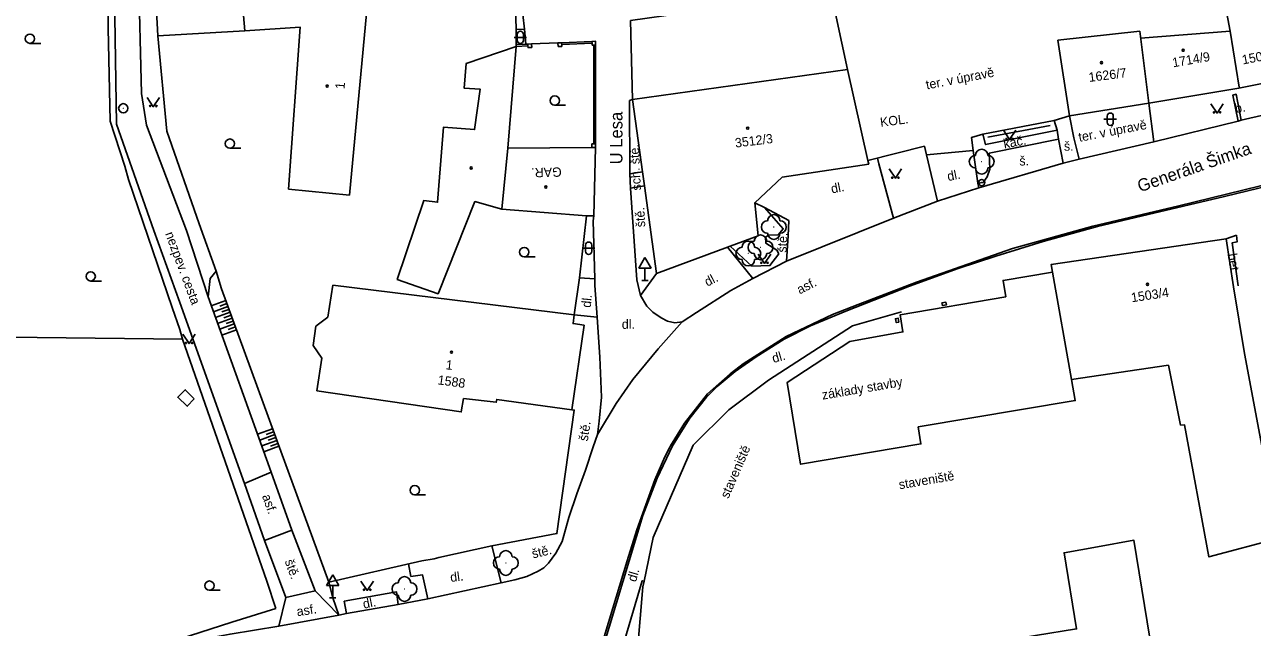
# Model space of a CAD drawing. Extents: x -584400 to -581602, y -1210894 to -1208793.
# Drawn here: x -583273.3 to -583174.3, y -1209590.5 to -1209541.9 of the extents above; entities that cross this region are included whole.
import ezdxf

# ---------------------------------------------------------------- set-up
doc = ezdxf.new("R2010")
doc.units = 0
for name, color, linetype in [('BUDOVY_MĚŘ', 7, 'Continuous'), ('BUDOVY_NEMĚŘ', 7, 'Continuous'), ('MAP_ZN_BP', 7, 'Continuous'), ('NÁZVY_ULIC_TOK_SMĚR', 7, 'Continuous'), ('OBVOD_PILÍŘE', 7, 'Continuous'), ('POMOC_POPIS', 7, 'Continuous'), ('ROZHRANÍ_PLOCH', 7, 'Continuous'), ('VÝŠKOPIS', 7, 'Continuous'), ('ZELEŇ', 7, 'Continuous'), ('ZN_BUDOV', 7, 'Continuous'), ('ZN_DOPLŇKOVÉ', 7, 'Continuous'), ('ZN_KULTUR', 7, 'Continuous'), ('Č_POPIS_ORIENT', 7, 'Continuous')]:
    doc.layers.add(name, color=color, linetype=linetype)

msp = doc.modelspace()

# ---------------------------------------------------------------- linework, layer by layer
at = {"layer": 'BUDOVY_MĚŘ'}
for points in [[(-583224.26, -1209547.99), (-583224.41, -1209541.62), (-583215.98, -1209540.43), (-583216.79, -1209536.53), (-583214.56, -1209536.07), (-583214.98, -1209534.17), (-583209.67, -1209532.8)], [(-583251.98, -1209555.22), (-583251.06, -1209542.14), (-583255.52, -1209542.45), (-583255.74, -1209539.94)], [(-583182.64, -1209548.28), (-583183.37, -1209542.48)], [(-583189.02, -1209549.29), (-583189.98, -1209543.21)], [(-583206.92, -1209545.56), (-583205.28, -1209552.89), (-583205.21, -1209553.19), (-583212.19, -1209554.25), (-583214.41, -1209556.3), (-583214.12, -1209558.97), (-583216.39, -1209559.81), (-583216.61, -1209559.89), (-583222.32, -1209562.01)], [(-583175.39, -1209547.07), (-583170.4, -1209546.07)], [(-583175.39, -1209547.07), (-583182.64, -1209548.28)], [(-583224.26, -1209547.99), (-583223.46, -1209553.8), (-583223.3, -1209554.95), (-583222.32, -1209562.01)], [(-583182.64, -1209548.28), (-583189.02, -1209549.29)], [(-583234.3, -1209551.91), (-583227.53, -1209551.84), (-583227.23, -1209551.85), (-583227.39, -1209557.37)], [(-583227.98, -1209557.35), (-583227.39, -1209557.37)], [(-583175.82, -1209563.07), (-583176.39, -1209559.21), (-583190.51, -1209561.29), (-583190.4, -1209561.9)], [(-583190.4, -1209561.9), (-583188.86, -1209570.55)], [(-583248.81, -1209565.52), (-583248.43, -1209562.94)], [(-583228.95, -1209565.34), (-583248.43, -1209562.94)], [(-583228.16, -1209566.18), (-583229.05, -1209566.05), (-583228.95, -1209565.34)], [(-583237.89, -1209572.08), (-583235.25, -1209572.39), (-583235.21, -1209572.16), (-583229.14, -1209573.01), (-583228.16, -1209566.18)], [(-583237.89, -1209572.08), (-583238.06, -1209573.16), (-583249.7, -1209571.46), (-583249.31, -1209568.82)]]:
    msp.add_lwpolyline(points, dxfattribs=at)
at = {"layer": 'BUDOVY_NEMĚŘ'}
for points in [[(-583209.67, -1209532.8), (-583206.92, -1209545.56), (-583224.26, -1209547.99)], [(-583175.35, -1209547), (-583176.09, -1209542.47), (-583176.57, -1209539.88), (-583177.57, -1209536.08), (-583176.19, -1209535.72), (-583175.64, -1209537.85), (-583172.04, -1209537.19)], [(-583251.98, -1209555.22), (-583247.08, -1209555.68), (-583245.37, -1209537.59)], [(-583183.37, -1209542.48), (-583189.98, -1209543.21)], [(-583176.09, -1209542.47), (-583183.3, -1209543.05)], [(-583234.79, -1209556.83), (-583236.97, -1209556.21), (-583239.93, -1209563.64), (-583243.23, -1209562.48), (-583241.07, -1209556.11), (-583239.98, -1209556.26), (-583239.49, -1209550.21), (-583236.99, -1209550.41), (-583236.53, -1209547.16), (-583237.82, -1209547.07), (-583237.68, -1209545.09), (-583233.63, -1209543.71), (-583234.3, -1209551.91)], [(-583234.3, -1209551.91), (-583234.79, -1209556.83), (-583227.98, -1209557.35)], [(-583188.86, -1209570.55), (-583181.05, -1209569.41), (-583180.07, -1209574.23), (-583179.77, -1209574.2), (-583177.79, -1209584.85), (-583172.12, -1209583.34), (-583174.92, -1209568.46), (-583175.82, -1209563.07)], [(-583248.81, -1209565.52), (-583249.78, -1209566.26), (-583250, -1209567.8), (-583249.31, -1209568.82)], [(-583201.68, -1209592.81), (-583188.46, -1209590.66), (-583189.47, -1209584.52), (-583186.78, -1209584.04), (-583183.84, -1209583.51), (-583181.51, -1209597.84), (-583200.24, -1209600.74)]]:
    msp.add_lwpolyline(points, dxfattribs=at)
at = {"layer": 'MAP_ZN_BP'}
for radius in [0.375, 0.0005]:
    msp.add_circle((-583265.31, -1209548.691), radius, dxfattribs=at)
at = {"layer": 'OBVOD_PILÍŘE'}
for points in [[(-583199.15, -1209564.35), (-583198.99, -1209564.32), (-583198.95, -1209564.54), (-583199.27, -1209564.59), (-583199.31, -1209564.38), (-583199.15, -1209564.35)], [(-583203.03, -1209565.81), (-583203.06, -1209565.65), (-583202.84, -1209565.62), (-583202.79, -1209565.93), (-583203, -1209565.97), (-583203.03, -1209565.81)], [(-583259.59, -1209572.11), (-583260.15, -1209572.71), (-583260.92, -1209571.98), (-583260.32, -1209571.38), (-583259.59, -1209572.11)]]:
    msp.add_lwpolyline(points, dxfattribs=at)
at = {"layer": 'ROZHRANÍ_PLOCH'}
for points in [[(-583255.54, -1209578.93), (-583260.75, -1209564.34), (-583262.86, -1209558.55), (-583265.85, -1209549.98), (-583266.05, -1209537.82), (-583265.97, -1209528.68), (-583266, -1209513), (-583266, -1209505.5), (-583265.91, -1209497.25)], [(-583253.38, -1209578.02), (-583258.48, -1209563.89), (-583260.22, -1209558.54), (-583263.44, -1209550.06), (-583263.85, -1209547.51), (-583264.08, -1209537.68), (-583264.06, -1209529.53), (-583263.58, -1209528.56)], [(-583231.59, -1209535.55), (-583232.96, -1209536.1), (-583233.64, -1209536.37), (-583232.97, -1209542.3)], [(-583232.97, -1209542.3), (-583233.63, -1209542.33)], [(-583232.97, -1209542.3), (-583232.86, -1209543.52)], [(-583196.34, -1209555.09), (-583189.53, -1209553.12), (-583188.26, -1209552.79), (-583182.23, -1209551.39), (-583175.43, -1209549.72), (-583175.86, -1209547.62), (-583175.59, -1209547.56), (-583175.18, -1209549.66), (-583171.21, -1209548.74), (-583169.86, -1209548.27), (-583168.87, -1209547.64), (-583168.77, -1209547.44)], [(-583224.26, -1209547.99), (-583224.5, -1209548.07), (-583224.47, -1209553.98), (-583223.46, -1209553.8)], [(-583182.23, -1209551.39), (-583182.64, -1209548.28)], [(-583175.43, -1209549.72), (-583175.18, -1209549.66)], [(-583190.02, -1209550.45), (-583189.92, -1209551.17), (-583189.53, -1209553.12)], [(-583189.92, -1209551.17), (-583195.5, -1209552.32), (-583195.46, -1209553.59), (-583195.67, -1209554.21), (-583196, -1209554.67), (-583196.41, -1209554.72)], [(-583188.26, -1209552.79), (-583188.67, -1209551.06)], [(-583165.72, -1209552.9), (-583165.93, -1209552.97), (-583173.75, -1209554.97), (-583180.22, -1209556.54), (-583187.14, -1209558.19), (-583193.63, -1209560), (-583201.36, -1209562.72), (-583206.08, -1209564.51), (-583208.14, -1209565.32), (-583211.88, -1209567.09), (-583215.33, -1209569.29), (-583216.4, -1209570.09), (-583218.22, -1209571.71), (-583220.07, -1209574.06), (-583221.19, -1209575.89), (-583221.28, -1209576.07)], [(-583203.21, -1209557.55), (-583204.41, -1209553.16), (-583204.52, -1209552.7)], [(-583203.21, -1209557.55), (-583199.68, -1209556.17), (-583200.57, -1209552.43)], [(-583196.34, -1209555.09), (-583196.41, -1209554.72), (-583196.81, -1209552.09)], [(-583227.76, -1209595.86), (-583223.42, -1209581.53), (-583222.26, -1209578.51), (-583221.03, -1209575.89), (-583219.65, -1209573.67), (-583218.29, -1209571.97), (-583217.43, -1209571.12), (-583215.99, -1209569.92), (-583214.28, -1209568.72), (-583212.04, -1209567.31), (-583209.92, -1209566.22), (-583207.06, -1209565.04), (-583201.94, -1209563.02), (-583198.01, -1209561.61), (-583194.97, -1209560.62), (-583191.16, -1209559.42), (-583186.78, -1209558.23), (-583182.68, -1209557.25), (-583176.54, -1209555.8), (-583169.13, -1209554), (-583165.67, -1209553.06)], [(-583224.47, -1209553.98), (-583224.43, -1209555.14)], [(-583223.3, -1209554.95), (-583224.43, -1209555.14), (-583223.92, -1209562.51), (-583223.62, -1209563.77), (-583222.32, -1209562.01)], [(-583199.68, -1209556.17), (-583196.34, -1209555.09)], [(-583211.65, -1209557.74), (-583213.61, -1209556.7), (-583214.41, -1209556.3)], [(-583227.39, -1209557.37), (-583227.42, -1209557.77), (-583227.31, -1209562.45), (-583228.54, -1209562.36)], [(-583214.56, -1209562.41), (-583211.85, -1209561.01), (-583211.7, -1209558.98), (-583211.65, -1209557.74)], [(-583211.85, -1209561.01), (-583203.21, -1209557.55)], [(-583175.57, -1209558.93), (-583176.39, -1209559.21)], [(-583175.43, -1209563), (-583175.91, -1209559.53), (-583175.51, -1209559.45), (-583175.57, -1209558.93)], [(-583214.56, -1209562.41), (-583216.61, -1209559.89)], [(-583227.12, -1209565.54), (-583227.3, -1209562.98), (-583227.31, -1209562.45)], [(-583227.08, -1209574.98), (-583225.57, -1209572.49), (-583224.23, -1209570.54), (-583222.19, -1209568.07), (-583220.26, -1209565.9), (-583219.1, -1209565.14), (-583216.32, -1209563.37), (-583214.56, -1209562.41)], [(-583223.62, -1209563.77), (-583223.11, -1209564.64), (-583222.61, -1209565.12), (-583221.96, -1209565.59), (-583221.44, -1209565.86), (-583220.84, -1209565.98), (-583220.26, -1209565.9)], [(-583228.95, -1209565.34), (-583227.12, -1209565.54), (-583226.9, -1209568.75), (-583226.77, -1209571.99), (-583226.95, -1209573.92), (-583227.08, -1209574.98)], [(-583227.08, -1209574.98), (-583227.42, -1209575.99), (-583228.05, -1209577.86), (-583228.76, -1209579.76), (-583229.39, -1209581.68), (-583229.94, -1209583.6), (-583230.43, -1209584.54), (-583231.03, -1209585.36), (-583231.41, -1209585.73), (-583231.86, -1209586.01), (-583232.78, -1209586.43), (-583233.74, -1209586.71), (-583234.85, -1209586.95), (-583235.59, -1209583.95)], [(-583228.73, -1209598.76), (-583226.46, -1209591.04), (-583224.68, -1209585.17), (-583223.91, -1209582.66), (-583222.46, -1209578.63), (-583221.65, -1209576.8), (-583221.28, -1209576.07)], [(-583251.72, -1209582.7), (-583253.94, -1209583.53), (-583255.54, -1209578.93), (-583253.38, -1209578.02)], [(-583251.72, -1209582.7), (-583253.38, -1209578.02)], [(-583252.2, -1209588.13), (-583253.94, -1209583.53)], [(-583249.83, -1209587.6), (-583251.72, -1209582.7)], [(-583242.32, -1209585.42), (-583242.12, -1209586.43), (-583241.19, -1209586.29), (-583240.77, -1209588.24), (-583243.15, -1209588.68), (-583243.28, -1209587.68), (-583247.5, -1209588.43), (-583247.32, -1209589.43), (-583247.94, -1209589.54)], [(-583234.85, -1209586.95), (-583240.77, -1209588.24)], [(-583227.19, -1209599.34), (-583223.48, -1209586.77), (-583223.31, -1209586.8)], [(-583252.2, -1209588.13), (-583252.76, -1209590.43)], [(-583252.2, -1209588.13), (-583249.83, -1209587.6)], [(-583249.83, -1209587.6), (-583247.94, -1209589.54)], [(-583243.15, -1209588.68), (-583247.32, -1209589.43)], [(-583276.79, -1209596.66), (-583276.27, -1209597.99), (-583268.5, -1209595.11), (-583259.08, -1209591.63), (-583258.64, -1209591.48), (-583258.16, -1209591.36), (-583256.7, -1209591.07), (-583252.76, -1209590.43)], [(-583247.94, -1209589.54), (-583252.76, -1209590.43)]]:
    msp.add_lwpolyline(points, dxfattribs=at)
at = {"layer": 'VÝŠKOPIS'}
for points in [[(-583257.83, -1209561.82), (-583258.32, -1209562.41), (-583258.48, -1209563.89)], [(-583257.04, -1209564.19), (-583258.22, -1209564.62)], [(-583256.87, -1209564.66), (-583258.05, -1209565.09)], [(-583256.96, -1209564.43), (-583257.54, -1209564.64)], [(-583256.7, -1209565.13), (-583257.88, -1209565.56)], [(-583256.53, -1209565.6), (-583257.71, -1209566.03)], [(-583256.79, -1209564.9), (-583257.37, -1209565.11)], [(-583256.61, -1209565.37), (-583257.2, -1209565.58)], [(-583256.36, -1209566.07), (-583257.54, -1209566.5)], [(-583256.19, -1209566.54), (-583257.37, -1209566.97)], [(-583256.44, -1209565.84), (-583257.03, -1209566.05)], [(-583256.27, -1209566.31), (-583256.86, -1209566.52)], [(-583253.27, -1209574.53), (-583254.48, -1209574.97)], [(-583253.1, -1209575), (-583254.31, -1209575.44)], [(-583252.93, -1209575.47), (-583254.14, -1209575.91)], [(-583253.19, -1209574.76), (-583253.79, -1209574.98)], [(-583253.02, -1209575.23), (-583253.62, -1209575.45)], [(-583252.76, -1209575.94), (-583253.97, -1209576.38)], [(-583252.85, -1209575.7), (-583253.45, -1209575.92)], [(-583248.75, -1209586.89), (-583248.43, -1209588.16), (-583247.94, -1209589.54)]]:
    msp.add_lwpolyline(points, dxfattribs=at)
at = {"layer": 'ZELEŇ'}
for centre in [(-583196.11, -1209552.99), (-583212.87, -1209558.26), (-583214.92, -1209560.39), (-583213.94, -1209559.9), (-583234.47, -1209585.34), (-583242.64, -1209587.44)]:
    msp.add_circle(centre, 0.0005, dxfattribs=at)
for centre, start, end in [((-583196.61, -1209552.99), 89.99999, 269.99999), ((-583196.11, -1209552.49), 0, 179.99999), ((-583195.61, -1209552.99), 270, 89.99999), ((-583196.11, -1209553.49), 179.99999, 359.99999), ((-583213.37, -1209558.26), 89.99999, 269.99999), ((-583212.87, -1209557.76), 0, 179.99999), ((-583212.37, -1209558.26), 270, 89.99999), ((-583212.87, -1209558.76), 179.99999, 359.99999), ((-583214.92, -1209559.89), 0, 179.99999), ((-583214.44, -1209559.9), 89.99999, 269.99999), ((-583213.94, -1209559.4), 0, 179.99999), ((-583213.44, -1209559.9), 270, 89.99999), ((-583215.42, -1209560.39), 89.99999, 269.99999), ((-583213.94, -1209560.4), 179.99999, 359.99999), ((-583214.42, -1209560.39), 270, 89.99999), ((-583214.92, -1209560.89), 179.99999, 359.99999), ((-583234.47, -1209584.84), 0, 179.99999), ((-583234.97, -1209585.34), 89.99999, 269.99999), ((-583233.97, -1209585.34), 270, 89.99999), ((-583242.64, -1209586.94), 0, 179.99999), ((-583234.47, -1209585.84), 179.99999, 359.99999), ((-583243.14, -1209587.44), 89.99999, 269.99999), ((-583242.14, -1209587.44), 270, 89.99999), ((-583242.64, -1209587.94), 179.99999, 359.99999)]:
    msp.add_arc(centre, 0.5, start, end, dxfattribs=at)
at = {"layer": 'ZN_BUDOV'}
for centre in [(-583179.87, -1209544.01), (-583186.45, -1209545.01), (-583248.88, -1209546.9), (-583214.97, -1209550.29), (-583237.27, -1209553.5), (-583231.25, -1209555.04), (-583182.74, -1209562.88), (-583238.85, -1209568.35)]:
    msp.add_circle(centre, 0.0875, dxfattribs=at)
at = {"layer": 'ZN_DOPLŇKOVÉ'}
for p, q in [((-583223.26, -1209560.714), (-583223.76, -1209561.58)), ((-583223.26, -1209560.714), (-583222.76, -1209561.58)), ((-583223.76, -1209561.58), (-583222.76, -1209561.58)), ((-583223.26, -1209562.58), (-583223.26, -1209561.58)), ((-583223.51, -1209562.58), (-583223.01, -1209562.58)), ((-583248.43, -1209586.294), (-583248.93, -1209587.16)), ((-583248.43, -1209586.294), (-583247.93, -1209587.16)), ((-583248.93, -1209587.16), (-583247.93, -1209587.16)), ((-583248.43, -1209588.16), (-583248.43, -1209587.16)), ((-583248.68, -1209588.16), (-583248.18, -1209588.16))]:
    msp.add_line(p, q, dxfattribs=at)
for points in [[(-583259.2, -1209558.01), (-583261.81, -1209550.54), (-583262.53, -1209542.85), (-583263.04, -1209533.23)], [(-583233.63, -1209542.33), (-583233.72, -1209539.47)], [(-583266.54, -1209542.24), (-583266.53, -1209540.93)], [(-583265.18, -1209553.35), (-583266.36, -1209549.72), (-583266.54, -1209542.24)], [(-583262.53, -1209542.85), (-583255.52, -1209542.45)], [(-583233.63, -1209543.56), (-583233.63, -1209542.33)], [(-583232.7, -1209543.51), (-583232.86, -1209543.52), (-583233.63, -1209543.56)], [(-583233.63, -1209543.71), (-583233.63, -1209543.56)], [(-583233.63, -1209543.71), (-583232.69, -1209543.65)], [(-583232.69, -1209543.65), (-583232.68, -1209543.8), (-583232.38, -1209543.78), (-583232.4, -1209543.49), (-583232.7, -1209543.51)], [(-583232.7, -1209543.51), (-583232.69, -1209543.65)], [(-583232.4, -1209543.49), (-583230.28, -1209543.42)], [(-583229.98, -1209543.41), (-583230.28, -1209543.42), (-583230.26, -1209543.72)], [(-583229.96, -1209543.71), (-583230.26, -1209543.72)], [(-583227.53, -1209543.3), (-583229.98, -1209543.41)], [(-583229.97, -1209543.56), (-583229.98, -1209543.41)], [(-583227.52, -1209543.45), (-583229.97, -1209543.56)], [(-583229.96, -1209543.71), (-583229.97, -1209543.56)], [(-583227.23, -1209543.59), (-583227.23, -1209543.29), (-583227.53, -1209543.3)], [(-583227.52, -1209543.45), (-583227.53, -1209543.3)], [(-583227.52, -1209543.59), (-583227.52, -1209543.45)], [(-583227.52, -1209543.59), (-583227.38, -1209543.59)], [(-583227.38, -1209551.55), (-583227.38, -1209543.59)], [(-583227.38, -1209543.59), (-583227.23, -1209543.59)], [(-583227.23, -1209551.55), (-583227.23, -1209543.59)], [(-583196.81, -1209552.09), (-583196.93, -1209551.04), (-583196.03, -1209550.77), (-583190.26, -1209549.67)], [(-583196.03, -1209550.77), (-583195.8, -1209551.62), (-583190.02, -1209550.45), (-583190.26, -1209549.67)], [(-583189.02, -1209549.29), (-583190.26, -1209549.67)], [(-583188.67, -1209551.06), (-583189.02, -1209549.29)], [(-583190.58, -1209550.08), (-583195.62, -1209551.01)], [(-583227.53, -1209551.55), (-583227.53, -1209551.84)], [(-583227.53, -1209551.55), (-583227.38, -1209551.55)], [(-583227.38, -1209551.55), (-583227.23, -1209551.55)], [(-583227.23, -1209551.55), (-583227.23, -1209551.85)], [(-583200.72, -1209551.74), (-583205.28, -1209552.89)], [(-583200.57, -1209552.43), (-583200.72, -1209551.74)], [(-583196.81, -1209552.09), (-583200.57, -1209552.43)], [(-583264.9, -1209554.44), (-583265.18, -1209553.35)], [(-583261.36, -1209564.76), (-583264.9, -1209554.44)], [(-583212.47, -1209560.43), (-583212.62, -1209560.14), (-583213.51, -1209559.57), (-583213.54, -1209559.08), (-583213.26, -1209558.91), (-583212.52, -1209558.89), (-583212.11, -1209558.42), (-583213.61, -1209556.7)], [(-583228.54, -1209562.36), (-583227.98, -1209557.35)], [(-583257.83, -1209561.82), (-583259.2, -1209558.01)], [(-583216.39, -1209559.81), (-583214.63, -1209561.43), (-583213.18, -1209561.37), (-583212.47, -1209560.43)], [(-583257.83, -1209561.82), (-583257.39, -1209563.24), (-583252.62, -1209576.32)], [(-583228.95, -1209565.34), (-583228.54, -1209562.36)], [(-583190.4, -1209561.9), (-583194.38, -1209562.56), (-583194.17, -1209563.88), (-583202.69, -1209565.35), (-583202.46, -1209566.72), (-583206.74, -1209567.48), (-583211.78, -1209570.79), (-583210.71, -1209577.39), (-583201.01, -1209575.74), (-583201.22, -1209574.38), (-583188.57, -1209572.25), (-583188.86, -1209570.55)], [(-583260.74, -1209566.53), (-583261.36, -1209564.76)], [(-583216.49, -1209572.99), (-583213.29, -1209570.6), (-583206.53, -1209566.22), (-583202.57, -1209565.1)], [(-583260.54, -1209567.31), (-583260.74, -1209566.53)], [(-583275.33, -1209596.16), (-583281.67, -1209567.05), (-583260.54, -1209567.31)], [(-583253.02, -1209589.01), (-583253.75, -1209586.8), (-583257.72, -1209575.38), (-583260.54, -1209567.31)], [(-583235.59, -1209583.95), (-583230.35, -1209582.97), (-583228.96, -1209573.02), (-583229.14, -1209573.01)], [(-583224.75, -1209599.14), (-583224.11, -1209595.25), (-583223.44, -1209587.27), (-583223.31, -1209586.8), (-583222.59, -1209583.28), (-583219.37, -1209575.84), (-583216.49, -1209572.99)], [(-583252.62, -1209576.32), (-583248.75, -1209586.89)], [(-583235.59, -1209583.95), (-583239.86, -1209584.9)], [(-583241.24, -1209585.18), (-583248.75, -1209586.89)], [(-583240.26, -1209585), (-583241.24, -1209585.18)], [(-583239.86, -1209584.9), (-583240.26, -1209585)], [(-583256.56, -1209590.12), (-583253.02, -1209589.01)], [(-583275.33, -1209596.16), (-583256.56, -1209590.12)]]:
    msp.add_lwpolyline(points, dxfattribs=at)
for radius in [0.25, 0.0005]:
    msp.add_circle((-583196.111, -1209554.68), radius, dxfattribs=at)
at = {"layer": 'ZN_KULTUR'}
for p, q in [((-583233.81, -1209542.97), (-583232.81, -1209542.97)), ((-583233.56, -1209543.22), (-583233.56, -1209542.72)), ((-583233.06, -1209543.22), (-583233.06, -1209542.72)), ((-583272.84, -1209543.455), (-583271.965, -1209543.455)), ((-583230.53, -1209548.445), (-583229.655, -1209548.445)), ((-583186.25, -1209549.57), (-583185.25, -1209549.57)), ((-583186, -1209549.82), (-583186, -1209549.32)), ((-583185.5, -1209549.82), (-583185.5, -1209549.32)), ((-583256.72, -1209551.915), (-583255.845, -1209551.915)), ((-583228.05, -1209560.22), (-583228.05, -1209559.72)), ((-583227.55, -1209560.22), (-583227.55, -1209559.72)), ((-583232.99, -1209560.655), (-583232.115, -1209560.655)), ((-583228.3, -1209559.97), (-583227.3, -1209559.97)), ((-583267.94, -1209562.615), (-583267.065, -1209562.615)), ((-583241.81, -1209579.855), (-583240.935, -1209579.855)), ((-583258.37, -1209587.545), (-583257.495, -1209587.545))]:
    msp.add_line(p, q, dxfattribs=at)
for points in [[(-583263.39, -1209547.81), (-583262.89, -1209548.56), (-583262.39, -1209547.81)], [(-583177.63, -1209548.32), (-583177.13, -1209549.07), (-583176.63, -1209548.32)], [(-583194.36, -1209550.46), (-583193.86, -1209551.21), (-583193.36, -1209550.46)], [(-583203.57, -1209553.58), (-583203.07, -1209554.33), (-583202.57, -1209553.58)], [(-583214.12, -1209560.45), (-583213.62, -1209561.2), (-583213.12, -1209560.45)], [(-583260.51, -1209566.91), (-583260.01, -1209567.66), (-583259.51, -1209566.91)], [(-583246.15, -1209586.8), (-583245.65, -1209587.55), (-583245.15, -1209586.8)]]:
    msp.add_lwpolyline(points, dxfattribs=at)
for centre, radius in [((-583272.84, -1209543.08), 0.375), ((-583230.53, -1209548.07), 0.375), ((-583263.14, -1209548.51), 0.05), ((-583262.64, -1209548.51), 0.05), ((-583177.38, -1209549.02), 0.05), ((-583176.88, -1209549.02), 0.05), ((-583256.72, -1209551.54), 0.375), ((-583194.11, -1209551.16), 0.05), ((-583193.61, -1209551.16), 0.05), ((-583203.32, -1209554.28), 0.05), ((-583202.82, -1209554.28), 0.05), ((-583232.99, -1209560.28), 0.375), ((-583213.87, -1209561.15), 0.05), ((-583213.37, -1209561.15), 0.05), ((-583267.94, -1209562.24), 0.375), ((-583260.26, -1209567.61), 0.05), ((-583259.76, -1209567.61), 0.05), ((-583241.81, -1209579.48), 0.375), ((-583258.37, -1209587.17), 0.375), ((-583245.9, -1209587.5), 0.05), ((-583245.4, -1209587.5), 0.05)]:
    msp.add_circle(centre, radius, dxfattribs=at)
for centre, start, end in [((-583233.31, -1209542.72), 0, 179.99999), ((-583233.31, -1209543.22), 179.99999, 359.99999), ((-583185.75, -1209549.32), 0, 179.99999), ((-583185.75, -1209549.82), 179.99999, 359.99999), ((-583227.8, -1209559.72), 0, 179.99999), ((-583227.8, -1209560.22), 179.99999, 359.99999)]:
    msp.add_arc(centre, 0.25, start, end, dxfattribs=at)

# ---------------------------------------------------------------- texts
at = {"layer": 'NÁZVY_ULIC_TOK_SMĚR'}
for s, rotation, p in [('U Lesa', 89.99998, (-583225.07, -1209553.21)), ('Generála Šimka', 19.15816, (-583183.35, -1209555.47))]:
    msp.add_text(s, height=1, rotation=rotation, dxfattribs=at).set_placement(p)
at = {"layer": 'POMOC_POPIS'}
for s, rotation, p in [('ter. v úpravě', 10.88551, (-583200.53, -1209547.18)), ('b.', 11.40249, (-583175.62, -1209549.09)), ('KOL.', 7.43304, (-583204.25, -1209550.19)), ('ter. v úpravě', 10.88551, (-583188.23, -1209551.4)), ('kač.', 10.89548, (-583194.28, -1209551.94)), ('ště.', 93.51376, (-583223.67, -1209553.18)), ('GAR.', 181.45144, (-583229.98, -1209553.45)), ('sch.', 94.17713, (-583223.56, -1209555.29)), ('dl.', 11.42919, (-583198.81, -1209554.56)), ('dl.', 11.42919, (-583208.18, -1209555.56)), ('ště.', 93.0865, (-583223.23, -1209558.26)), ('nezpev. cesta', 290.54002, (-583261.95, -1209558.8)), ('ště.', 86.721, (-583211.85, -1209560.34)), ('bet.', 279.56668, (-583176.29, -1209560.45)), ('dl.', 27.57778, (-583218.22, -1209563.08)), ('asf.', 26.98402, (-583210.78, -1209563.7)), ('dl.', 84.71599, (-583227.63, -1209564.79)), ('dl.', 0.26998, (-583225.12, -1209566.47)), ('dl.', 16.17368, (-583212.89, -1209569.23)), ('základy stavby', 9.5578, (-583208.93, -1209572.18)), ('ště.', 81.1848, (-583227.87, -1209575.56)), ('staveniště', 66.59723, (-583216.53, -1209580.2)), ('staveniště', 9.65377, (-583202.73, -1209579.41)), ('asf.', 289.55459, (-583254.14, -1209579.95)), ('ště.', 13.37856, (-583232.28, -1209584.98)), ('ště.', 289.94237, (-583252.31, -1209585.2)), ('dl.', 7.27788, (-583238.91, -1209586.88)), ('dl.', 73.68317, (-583223.99, -1209586.92)), ('dl.', 11.58343, (-583245.92, -1209589.03)), ('asf.', 8.53002, (-583251.28, -1209589.64))]:
    msp.add_text(s, height=0.75, rotation=rotation, dxfattribs=at).set_placement(p)
for p in [(-583189.48, -1209552.11), (-583193.07, -1209553.3)]:
    msp.add_text('š.', height=0.75, dxfattribs=at).set_placement(p)
at = {"layer": 'Č_POPIS_ORIENT'}
for s, rotation, p in [('1500/11', 10.64, (-583175.05, -1209545.16)), ('1714/9', 9.81001, (-583180.68, -1209545.39)), ('1626/7', 7.18999, (-583187.44, -1209546.57)), ('1', 85.28649, (-583247.48, -1209547.17)), ('3512/3', 7.04715, (-583215.95, -1209551.86)), ('1503/4', 8.53787, (-583184.01, -1209564.33)), ('1', 354.24508, (-583239.34, -1209569.73)), ('1588', 352.23486, (-583240, -1209570.94))]:
    msp.add_text(s, height=0.75, rotation=rotation, dxfattribs=at).set_placement(p)

doc.saveas('drawing.dxf')
